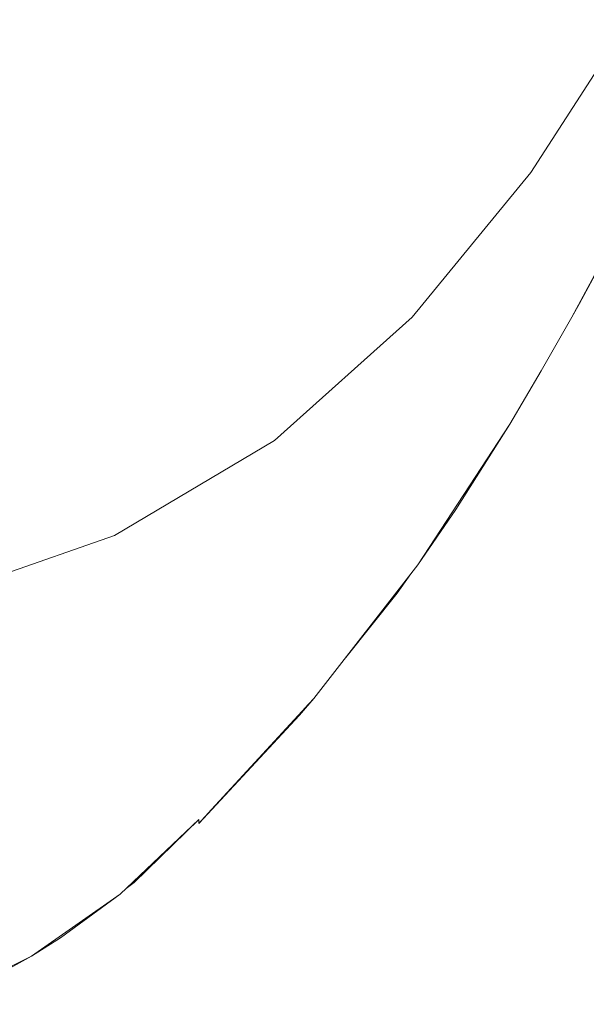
# Model space of a CAD drawing. Header units: millimetres. Extents: x 321 to 585, y -277 to 9.
# Tile 313 of 656: x 485.513 to 485.804, y -194.699 to -194.193. Entities that reach past the tile are written whole.
import ezdxf

# ---------------------------------------------------------------- set-up
doc = ezdxf.new("R2010")
doc.units = ezdxf.units.MM
doc.header["$MEASUREMENT"] = 0
doc.layers.add('IFC-Elemento terminal-Contorno', color=253, linetype='Continuous', lineweight=5)

msp = doc.modelspace()

# ---------------------------------------------------------------- linework, layer by layer
at = {"layer": 'IFC-Elemento terminal-Contorno', "color": 7, "lineweight": 5}
for p, q in [((485.7754, -194.27174), (485.826, -194.19336)), ((485.79642, -194.34615), (485.84059, -194.26408)), ((485.71453, -194.34615), (485.7754, -194.27174)), ((485.80039, -194.33906), (485.83312, -194.27848)), ((485.79642, -194.34615), (485.80039, -194.33906)), ((485.64389, -194.40936), (485.71453, -194.34615)), ((485.78074, -194.37361), (485.79642, -194.34615)), ((485.76466, -194.40098), (485.78074, -194.37361)), ((485.71739, -194.4733), (485.76466, -194.40098)), ((485.73699, -194.44488), (485.76466, -194.40098)), ((485.5617, -194.45822), (485.64389, -194.40936)), ((485.71739, -194.4733), (485.73699, -194.44488)), ((485.47102, -194.48996), (485.5617, -194.45822)), ((485.66399, -194.54191), (485.71739, -194.4733)), ((485.70686, -194.48779), (485.71379, -194.47793)), ((485.68037, -194.52086), (485.70686, -194.48779)), ((485.61148, -194.59893), (485.66399, -194.54191)), ((485.65662, -194.55051), (485.66399, -194.54191)), ((485.65925, -194.54707), (485.66399, -194.54191)), ((485.60489, -194.60607), (485.65662, -194.55051)), ((485.61486, -194.59537), (485.61964, -194.59023)), ((485.60489, -194.60607), (485.61486, -194.59537)), ((485.60654, -194.60428), (485.61148, -194.59893)), ((485.60819, -194.6025), (485.61148, -194.59893)), ((485.56459, -194.64232), (485.60489, -194.60408)), ((485.5717, -194.63637), (485.60489, -194.60408)), ((485.60489, -194.60607), (485.60787, -194.60285)), ((485.60489, -194.60508), (485.60489, -194.60408)), ((485.60489, -194.60607), (485.60654, -194.60428)), ((485.60489, -194.60561), (485.60489, -194.60508)), ((485.60654, -194.60428), (485.60819, -194.6025)), ((485.608, -194.60273), (485.60988, -194.60072)), ((485.60912, -194.60152), (485.60988, -194.60072)), ((485.60489, -194.60607), (485.60556, -194.60535)), ((485.60489, -194.60607), (485.60551, -194.60541)), ((485.60489, -194.60607), (485.60489, -194.60561)), ((485.60551, -194.60541), (485.60556, -194.60535)), ((485.56765, -194.63943), (485.5717, -194.63637)), ((485.51903, -194.67418), (485.56459, -194.64232)), ((485.53397, -194.66482), (485.56459, -194.64232)), ((485.51903, -194.67418), (485.53397, -194.66482)), ((485.46922, -194.69891), (485.51903, -194.67418)), ((485.49565, -194.68695), (485.51903, -194.67418))]:
    msp.add_line(p, q, dxfattribs=at)

doc.saveas('drawing.dxf')
